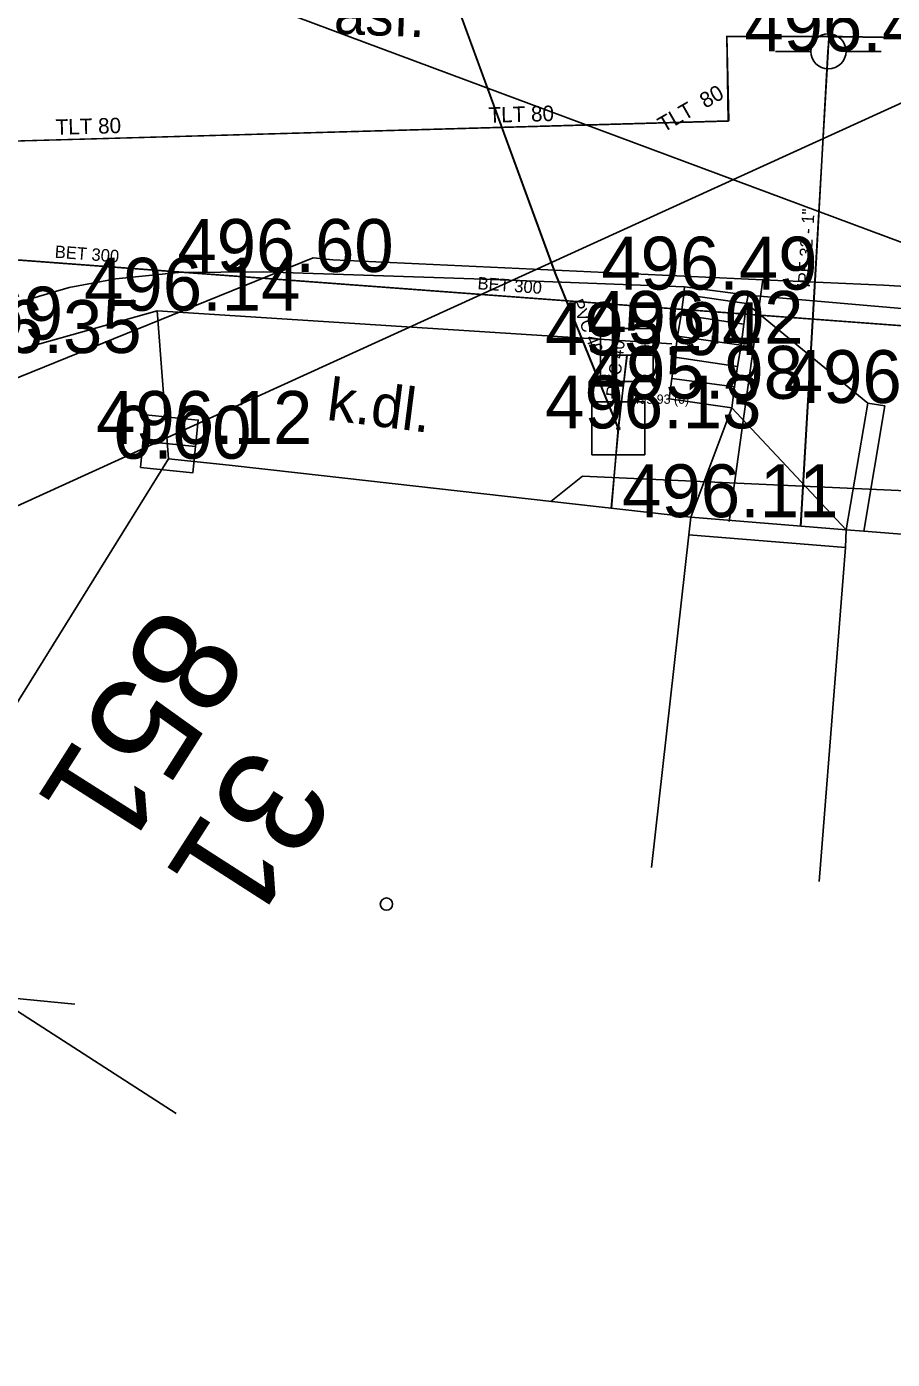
# Model space of a CAD drawing. Extents: x -669642 to -669119, y -1131006 to -1130466.
# Drawn here: x -669390.69 to -669378.41, y -1130647.12 to -1130628.21 of the extents above; entities that cross this region are included whole.
import ezdxf

# ---------------------------------------------------------------- set-up
doc = ezdxf.new("R2010")
doc.units = 0
for name, color, linetype in [('G_Bod_tecka', 7, 'Continuous'), ('G_Bod_vyska', 7, 'Continuous'), ('G_Breh_Teren', 7, 'Continuous'), ('G_Budovy-znacky', 7, 'Continuous'), ('G_Budovy_Objekty', 7, 'Continuous'), ('G_Budovy_vstupy', 7, 'Continuous'), ('G_Cesty_Schody', 7, 'Continuous'), ('G_Cisla_orientacni', 7, 'Continuous'), ('G_Cisla_popisna', 7, 'Continuous'), ('G_Plochy_zpevnene', 7, 'Continuous'), ('G_Ploty', 7, 'Continuous'), ('G_Popisy_povrchu', 7, 'Continuous'), ('G_Site-kanalizace', 7, 'Continuous'), ('G_Site-Sachty_N', 7, 'Continuous'), ('G_Site-vodovod', 7, 'Continuous'), ('G_Z_ELsilove_nadz_kotovane', 7, 'Continuous'), ('G_Z_ELsilove_podz_kotovane', 7, 'Continuous'), ('G_Z_KANAL_podz_kotovane', 7, 'Continuous'), ('G_Z_KANAL_podz_priblizne', 7, 'Continuous'), ('G_Z_PLYNY_podz_geodeticky', 7, 'Continuous'), ('G_Z_SPOJE_nadz_kotovane', 7, 'Continuous'), ('G_Z_VODA_podz_kotovane', 7, 'Continuous'), ('G_Zabradli_Svodidla', 7, 'Continuous'), ('Vrstva 11', 7, 'Continuous'), ('Vrstva 17', 7, 'Continuous'), ('Vrstva 2', 7, 'Continuous'), ('Vrstva 25', 7, 'Continuous'), ('Vrstva 26', 7, 'Continuous'), ('Vrstva 3', 7, 'Continuous'), ('Vrstva 4', 7, 'Continuous'), ('Vrstva 6', 7, 'Continuous'), ('Vrstva 8', 7, 'Continuous')]:
    doc.layers.add(name, color=color, linetype=linetype)

msp = doc.modelspace()

# ---------------------------------------------------------------- linework, layer by layer
at = {"layer": 'G_Bod_tecka'}
for p, q in [((-669379.33, -1130628.56), (-669379.33, -1130628.56)), ((-669387.34, -1130631.69), (-669387.34, -1130631.69)), ((-669381.36, -1130631.94), (-669381.36, -1130631.94)), ((-669388.84, -1130632.24), (-669388.84, -1130632.24)), ((-669381.54, -1130632.71), (-669381.54, -1130632.71)), ((-669382.18, -1130632.87), (-669382.18, -1130632.87)), ((-669381.58, -1130633.49), (-669381.58, -1130633.49)), ((-669378.76, -1130633.55), (-669378.76, -1130633.55)), ((-669382.3, -1130633.91), (-669382.3, -1130633.91)), ((-669388.67, -1130634.13), (-669388.67, -1130634.13)), ((-669388.68, -1130634.34), (-669388.68, -1130634.34)), ((-669381.27, -1130635.17), (-669381.27, -1130635.17))]:
    msp.add_line(p, q, dxfattribs=at)
at = {"layer": 'G_Breh_Teren'}
for p, q in [((-669378.76, -1130633.55), (-669380.48, -1130632.14)), ((-669379.07, -1130635.35), (-669380.69, -1130633.62))]:
    msp.add_line(p, q, dxfattribs=at)
at = {"layer": 'G_Budovy-znacky'}
msp.add_circle((-669385.589, -1130640.661), 0.0875, dxfattribs=at)
at = {"layer": 'G_Budovy_Objekty'}
for p, q in [((-669392.77, -1130640.93), (-669388.68, -1130634.34)), ((-669387.82, -1130634.43), (-669388.68, -1130634.34)), ((-669386.85, -1130634.54), (-669381.27, -1130635.17)), ((-669381.3, -1130635.42), (-669381.27, -1130635.17)), ((-669379.08, -1130635.6), (-669379.07, -1130635.35)), ((-669379.07, -1130635.35), (-669378.82, -1130635.37)), ((-669378.82, -1130635.37), (-669376.21, -1130635.57)), ((-669381.83, -1130640.14), (-669381.3, -1130635.42)), ((-669379.45, -1130640.34), (-669379.08, -1130635.6)), ((-669388.57, -1130643.63), (-669392.77, -1130640.93))]:
    msp.add_line(p, q, dxfattribs=at)
at = {"layer": 'G_Budovy_vstupy'}
msp.add_line((-669386.85, -1130634.54), (-669387.82, -1130634.43), dxfattribs=at)
at = {"layer": 'G_Cesty_Schody'}
for p, q in [((-669381.37, -1130632.01), (-669381.41, -1130632.3)), ((-669381.36, -1130631.9), (-669381.37, -1130632.01)), ((-669381.37, -1130632.01), (-669380.48, -1130632.14)), ((-669380.48, -1130632.14), (-669380.52, -1130632.43)), ((-669380.46, -1130632.02), (-669380.48, -1130632.14)), ((-669381.41, -1130632.3), (-669381.46, -1130632.6)), ((-669381.41, -1130632.3), (-669380.52, -1130632.43)), ((-669380.52, -1130632.43), (-669380.56, -1130632.73)), ((-669381.46, -1130632.6), (-669381.5, -1130632.9)), ((-669381.46, -1130632.6), (-669380.56, -1130632.73)), ((-669380.56, -1130632.73), (-669380.61, -1130633.03)), ((-669381.5, -1130632.9), (-669381.54, -1130633.2)), ((-669381.5, -1130632.9), (-669380.61, -1130633.03)), ((-669380.61, -1130633.03), (-669380.65, -1130633.32)), ((-669381.54, -1130633.2), (-669381.58, -1130633.49)), ((-669381.54, -1130633.2), (-669380.65, -1130633.32)), ((-669380.65, -1130633.32), (-669380.69, -1130633.62)), ((-669381.58, -1130633.49), (-669380.69, -1130633.62))]:
    msp.add_line(p, q, dxfattribs=at)
at = {"layer": 'G_Plochy_zpevnene'}
for p, q in [((-669388.84, -1130632.24), (-669388.68, -1130634.34)), ((-669380.69, -1130633.62), (-669381.27, -1130635.17)), ((-669378.76, -1130633.55), (-669379.07, -1130635.35)), ((-669378.82, -1130635.37), (-669378.52, -1130633.59)), ((-669378.76, -1130633.55), (-669378.52, -1130633.59))]:
    msp.add_line(p, q, dxfattribs=at)
for points in [[(-669381.36, -1130631.9), (-669384.35, -1130631.79), (-669387.34, -1130631.69), (-669388.54, -1130631.7), (-669389.43, -1130631.79), (-669390.09, -1130631.91), (-669391.08, -1130632.2), (-669391.56, -1130632.41), (-669392.05, -1130632.65), (-669392.48, -1130632.91), (-669393.14, -1130633.44), (-669393.57, -1130633.89), (-669394.14, -1130634.62), (-669394.64, -1130635.41), (-669395.51, -1130636.92), (-669396.28, -1130638.47), (-669397.46, -1130641.07), (-669398, -1130642.39), (-669398.45, -1130643.73), (-669398.93, -1130645.43), (-669399.42, -1130647.12)], [(-669381.36, -1130631.9), (-669380.46, -1130632.02), (-669371.69, -1130632.78), (-669365.47, -1130633.12)]]:
    msp.add_lwpolyline(points, dxfattribs=at)
at = {"layer": 'G_Ploty'}
for p, q in [((-669381.27, -1130635.17), (-669379.07, -1130635.35)), ((-669381.3, -1130635.42), (-669379.08, -1130635.6))]:
    msp.add_line(p, q, dxfattribs=at)
at = {"layer": 'G_Site-kanalizace'}
for p, q in [((-669382.555, -1130632.87), (-669381.805, -1130632.87)), ((-669389.043, -1130634.093), (-669388.297, -1130634.167))]:
    msp.add_line(p, q, dxfattribs=at)
for points in [[(-669382.555, -1130633.244), (-669381.805, -1130633.244), (-669381.805, -1130632.494), (-669382.555, -1130632.494)], [(-669389.08, -1130634.465), (-669388.334, -1130634.54), (-669388.259, -1130633.793), (-669389.006, -1130633.718)]]:
    msp.add_lwpolyline(points, close=True, dxfattribs=at)
at = {"layer": 'G_Site-Sachty_N'}
msp.add_lwpolyline([(-669382.675, -1130634.285), (-669381.925, -1130634.285), (-669381.925, -1130633.535), (-669382.675, -1130633.535)], close=True, dxfattribs=at)
msp.add_circle((-669382.3, -1130633.91), 0.02, dxfattribs=at)
at = {"layer": 'G_Site-vodovod'}
for p, q in [((-669379.57, -1130628.56), (-669380.07, -1130628.56)), ((-669379.07, -1130628.56), (-669378.57, -1130628.56))]:
    msp.add_line(p, q, dxfattribs=at)
msp.add_circle((-669379.32, -1130628.56), 0.25, dxfattribs=at)
at = {"layer": 'G_Z_ELsilove_nadz_kotovane'}
msp.add_lwpolyline([(-669396.407, -1130624.513), (-669367.525, -1130635.278)], dxfattribs=at)
at = {"layer": 'G_Z_ELsilove_podz_kotovane'}
msp.add_lwpolyline([(-669368.738, -1130635.227), (-669382.808, -1130634.59), (-669383.259, -1130634.946)], dxfattribs=at)
at = {"layer": 'G_Z_KANAL_podz_kotovane'}
msp.add_line((-669382.18, -1130632.87), (-669382.3, -1130633.91), dxfattribs=at)
msp.add_lwpolyline([(-669403.62, -1130625.69), (-669399.72, -1130626.06), (-669397.99, -1130626.22), (-669392.05, -1130624.74), (-669387.21, -1130623.64), (-669385.92, -1130624.26), (-669383.19, -1130631.71), (-669382.3, -1130633.91), (-669382.4, -1130635.04)], dxfattribs=at)
at = {"layer": 'G_Z_KANAL_podz_priblizne'}
msp.add_lwpolyline([(-669339.24, -1130635.36), (-669347.68, -1130634.73), (-669399.21, -1130630.9)], dxfattribs=at)
at = {"layer": 'G_Z_PLYNY_podz_geodeticky'}
for points in [[(-669392.65, -1130633.93), (-669386.63, -1130631.49), (-669386.35, -1130631.52), (-669380.25, -1130631.8), (-669378.54, -1130631.88), (-669363.63, -1130632.7), (-669336.16, -1130634.64), (-669320.1, -1130633.99), (-669318.23, -1130633.85), (-669314.82, -1130633.7), (-669300.73, -1130631.99), (-669294.87, -1130631.62), (-669289.57, -1130631.26), (-669280.66, -1130630.72), (-669273, -1130630.23), (-669260.29, -1130628.84), (-669256.85, -1130628.17), (-669248.71, -1130626.58), (-669247.25, -1130626.36), (-669236.34, -1130624.26), (-669226.66, -1130620.52), (-669226.32, -1130620.39), (-669199.17, -1130609.49)], [(-669380.73, -1130635.23), (-669380.25, -1130631.8)]]:
    msp.add_lwpolyline(points, dxfattribs=at)
at = {"layer": 'G_Z_SPOJE_nadz_kotovane'}
for points in [[(-669374.41, -1130627.52), (-669403.46, -1130640.77)], [(-669343.11, -1130628.71), (-669374.41, -1130627.52), (-669403.46, -1130640.77)], [(-669403.46, -1130640.77), (-669390.01, -1130642.08)]]:
    msp.add_lwpolyline(points, dxfattribs=at)
at = {"layer": 'G_Z_VODA_podz_kotovane'}
for points in [[(-669190.087, -1130598.609), (-669191.78, -1130598.9), (-669199.31, -1130600.19), (-669200.73, -1130600.43), (-669203.35, -1130600.88), (-669220.34, -1130612.26), (-669232.7, -1130618.9), (-669254.98, -1130624.08), (-669275.83, -1130626.1), (-669278.94, -1130626.4), (-669285, -1130627.12), (-669289.19, -1130627.61), (-669294.13, -1130627.47), (-669320.23, -1130629.57), (-669324.19, -1130629.31), (-669335.63, -1130629.11), (-669379.12, -1130628.35)], [(-669379.12, -1130628.35), (-669379.31, -1130628.35), (-669380.76, -1130628.35), (-669380.74, -1130629.55), (-669396.81, -1130630)], [(-669379.31, -1130628.35), (-669379.33, -1130628.56), (-669379.5, -1130631.65), (-669379.71, -1130635.3)]]:
    msp.add_lwpolyline(points, dxfattribs=at)
at = {"layer": 'G_Zabradli_Svodidla'}
for p, q in [((-669390.96, -1130632.84), (-669388.84, -1130632.24)), ((-669388.84, -1130632.24), (-669381.54, -1130632.71))]:
    msp.add_line(p, q, dxfattribs=at)
at = {"layer": 'Vrstva 11'}
msp.add_line((-669382.177, -1130632.869), (-669382.303, -1130633.913), dxfattribs=at)
msp.add_lwpolyline([(-669403.622, -1130625.686), (-669399.724, -1130626.058), (-669397.986, -1130626.216), (-669392.05, -1130624.74), (-669387.214, -1130623.637), (-669385.92, -1130624.26), (-669383.194, -1130631.713), (-669382.303, -1130633.913), (-669382.395, -1130635.043)], dxfattribs=at)
at = {"layer": 'Vrstva 17'}
msp.add_lwpolyline([(-669339.24, -1130635.36), (-669347.68, -1130634.73), (-669399.213, -1130630.895)], dxfattribs=at)
at = {"layer": 'Vrstva 25'}
msp.add_lwpolyline([(-669190.087, -1130598.606), (-669191.784, -1130598.897), (-669199.313, -1130600.19), (-669200.733, -1130600.434), (-669203.348, -1130600.883), (-669220.34, -1130612.258), (-669232.701, -1130618.903), (-669254.976, -1130624.076), (-669275.828, -1130626.101), (-669278.938, -1130626.403), (-669284.999, -1130627.117), (-669289.19, -1130627.61), (-669294.131, -1130627.469), (-669320.233, -1130629.567), (-669324.191, -1130629.306), (-669335.635, -1130629.107), (-669379.115, -1130628.353)], dxfattribs=at)
at = {"layer": 'Vrstva 26'}
for points in [[(-669379.115, -1130628.353), (-669379.313, -1130628.352), (-669380.763, -1130628.346), (-669380.735, -1130629.548), (-669396.81, -1130630)], [(-669379.313, -1130628.352), (-669379.325, -1130628.563), (-669379.503, -1130631.649), (-669379.714, -1130635.299)]]:
    msp.add_lwpolyline(points, dxfattribs=at)
at = {"layer": 'Vrstva 6'}
msp.add_line((-669379.325, -1130628.563), (-669379.325, -1130628.563), dxfattribs=at)
at = {"layer": 'Vrstva 8'}
msp.add_line((-669382.303, -1130633.913), (-669382.303, -1130633.913), dxfattribs=at)

# ---------------------------------------------------------------- texts
at = {"layer": 'G_Bod_vyska'}
for s, p in [('496.46', (-669380.513, -1130628.56)), ('496.60', (-669388.555, -1130631.69)), ('496.49', (-669382.542, -1130631.94)), ('496.14', (-669389.878, -1130632.24)), ('496.69', (-669393.245, -1130632.65)), ('496.02', (-669382.741, -1130632.71)), ('496.35', (-669392.13, -1130632.84)), ('495.94', (-669383.338, -1130632.87)), ('495.98', (-669382.748, -1130633.49)), ('496.68', (-669379.953, -1130633.55)), ('496.13', (-669383.338, -1130633.91)), ('496.12', (-669389.708, -1130634.13)), ('0.00', (-669389.457, -1130634.34)), ('496.11', (-669382.246, -1130635.17))]:
    msp.add_text(s, height=0.75, dxfattribs=at).set_placement(p)
at = {"layer": 'G_Cisla_orientacni'}
msp.add_text('31', height=1.5, rotation=237.2786, dxfattribs=at).set_placement((-669387.542, -1130638.345))
at = {"layer": 'G_Cisla_popisna'}
msp.add_text('851', height=1.5, rotation=237.6009, dxfattribs=at).set_placement((-669388.776, -1130636.354))
at = {"layer": 'G_Popisy_povrchu'}
for s, rotation, p in [('asf.', 357.7634, (-669386.341, -1130628.31)), ('k.dl.', 352.7491, (-669386.452, -1130633.787))]:
    msp.add_text(s, height=0.6, rotation=rotation, dxfattribs=at).set_placement(p)
at = {"layer": 'Vrstva 2'}
msp.add_text('495.93 (0)', height=0.1316, dxfattribs=at).set_placement((-669382.098, -1130633.561))
at = {"layer": 'Vrstva 3'}
for s, rotation, p in [('BET 300', 355.7441, (-669390.299, -1130631.488)), ('BET 300', 355.727, (-669384.302, -1130631.935)), ('PVC 40', 292.0459, (-669382.973, -1130632.118)), ('PVC 40', 83.1224, (-669382.303, -1130633.472))]:
    msp.add_text(s, height=0.1755, rotation=rotation, dxfattribs=at).set_placement(p)
at = {"layer": 'Vrstva 4'}
for s, height, rotation, p in [('TLT  80', 0.2194, 29.7792, (-669381.66, -1130629.716)), ('TLT 80', 0.2194, 1.6323, (-669384.139, -1130629.574)), ('TLT 80', 0.2194, 1.6323, (-669390.28, -1130629.746)), ('lPE 32 - 1"', 0.17551, 86.6367, (-669379.581, -1130631.91))]:
    msp.add_text(s, height=height, rotation=rotation, dxfattribs=at).set_placement(p)

doc.saveas('drawing.dxf')
